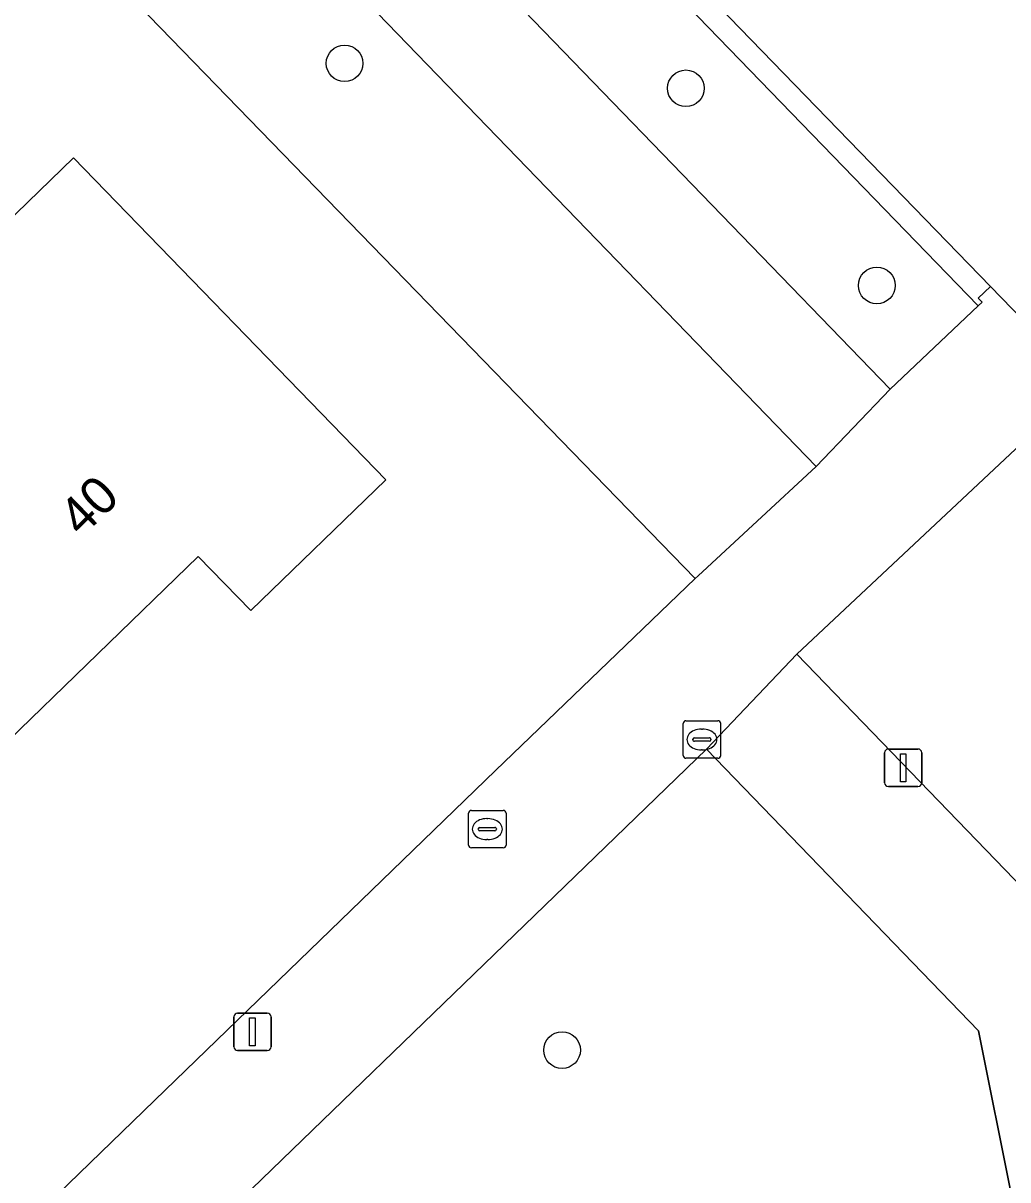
# Model space of a CAD drawing. Extents: x 157648 to 158502, y 379212 to 380938.
# Drawn here: x 158088.06 to 158114.34, y 380345.58 to 380376.46 of the extents above; entities that cross this region are included whole.
import ezdxf

# ---------------------------------------------------------------- set-up
doc = ezdxf.new("R2010")
doc.units = 0
for name, color, linetype in [('IMGEO_Boom', 7, 'Continuous'), ('IMGEO_Brandkraan', 7, 'Continuous'), ('IMGEO_Erf', 7, 'Continuous'), ('IMGEO_Groenvoorziening', 7, 'Continuous'), ('IMGEO_Kolk', 7, 'Continuous'), ('IMGEO_Lichtmast', 7, 'Continuous'), ('IMGEO_Pand', 7, 'Continuous'), ('IMGEO_Pand_nummerreeks', 7, 'Continuous'), ('IMGEO_Rijbaan_lokaal_open', 7, 'Continuous'), ('IMGEO_Voetpad_open', 7, 'Continuous')]:
    doc.layers.add(name, color=color, linetype=linetype)

msp = doc.modelspace()

# ---------------------------------------------------------------- linework, layer by layer
at = {"layer": 'IMGEO_Boom'}
for centre in [(158096.636, 380375.386), (158105.744, 380374.72), (158110.84, 380369.456), (158102.44, 380349.041)]:
    msp.add_circle(centre, 0.489, dxfattribs=at)
at = {"layer": 'IMGEO_Brandkraan'}
for p, q in [((158099.945, 380354.516), (158099.945, 380355.368)), ((158100.02, 380355.442), (158100.872, 380355.442)), ((158100.433, 380355.222), (158100.458, 380355.222)), ((158100.946, 380355.368), (158100.946, 380354.516)), ((158100.204, 380354.936), (158100.204, 380354.948)), ((158100.642, 380354.899), (158100.244, 380354.899)), ((158100.247, 380354.985), (158100.645, 380354.985)), ((158100.688, 380354.948), (158100.688, 380354.936)), ((158100.456, 380354.662), (158100.431, 380354.662)), ((158100.872, 380354.442), (158100.02, 380354.442))]:
    msp.add_line(p, q, dxfattribs=at)
for points in [[(158099.945, 380354.516), (158099.945, 380355.368)], [(158100.02, 380355.442), (158100.872, 380355.442)], [(158100.946, 380355.368), (158100.946, 380354.516)], [(158100.872, 380354.442), (158100.02, 380354.442)]]:
    msp.add_lwpolyline(points, dxfattribs=at)
for centre, radius, start, end in [((158100.022, 380355.366), 0.0765, 91.552, 178.448), ((158100.022, 380355.366), 0.0765, 91.552, 178.448), ((158100.87, 380355.366), 0.0765, 1.552, 88.448), ((158100.87, 380355.366), 0.0765, 1.552, 88.448), ((158100.244, 380354.945), 0.0403, 85.8775, 175.7526), ((158100.241, 380354.935), 0.0366, 178.938, 274.7102), ((158100.645, 380354.942), 0.043, 264.8664, 352.4533), ((158100.649, 380354.947), 0.0386, 1.7309, 96.639), ((158100.022, 380354.518), 0.0765, 181.552, 268.448), ((158100.022, 380354.518), 0.0765, 181.552, 268.448), ((158100.87, 380354.518), 0.0765, 271.552, 358.448), ((158100.87, 380354.518), 0.0765, 271.552, 358.448)]:
    msp.add_arc(centre, radius, start, end, dxfattribs=at)
for centre, major_axis, ratio, start_param, end_param in [((158100.432, 380354.942), (-0.387, 0.002), 0.722429, 4.712389, 7.853982), ((158100.457, 380354.942), (-0.39, 0.002), 0.717154, 1.570796, 4.712389)]:
    msp.add_ellipse(centre, major_axis=major_axis, ratio=ratio, start_param=start_param, end_param=end_param, dxfattribs=at)
at = {"layer": 'IMGEO_Erf'}
msp.add_lwpolyline([(158084.961, 380341.306), (158091.847, 380347.972), (158100.664, 380356.509), (158103.667, 380359.403), (158105.995, 380361.632), (158075.944, 380392.592)], dxfattribs=at)
msp.add_lwpolyline([(158087.367, 380357.019), (158085.835, 380358.598), (158083.703, 380356.53), (158076.024, 380364.445), (158075.857, 380364.617), (158078.684, 380367.359), (158081.127, 380364.84), (158089.399, 380372.864), (158097.735, 380364.271), (158094.134, 380360.778), (158092.731, 380362.224)], close=True, dxfattribs=at)
at = {"layer": 'IMGEO_Groenvoorziening'}
for points in [[(158075.944, 380392.592), (158105.995, 380361.632), (158106.073, 380361.706), (158109.224, 380364.626), (158090.592, 380383.892), (158090.472, 380384.897), (158077.313, 380398.639)], [(158118.813, 380363.445), (158115.965, 380366.418), (158108.705, 380359.612), (158116.783, 380351.251), (158125.643, 380353.888)]]:
    msp.add_lwpolyline(points, dxfattribs=at)
msp.add_lwpolyline([(158095.545, 380387.499), (158093.226, 380385.279), (158111.192, 380366.685), (158113.544, 380368.914)], close=True, dxfattribs=at)
at = {"layer": 'IMGEO_Kolk'}
for p, q in [((158105.671, 380356.908), (158105.671, 380357.76)), ((158105.746, 380357.834), (158106.598, 380357.834)), ((158106.672, 380357.76), (158106.672, 380356.908)), ((158105.973, 380357.377), (158106.371, 380357.377)), ((158106.159, 380357.614), (158106.184, 380357.614)), ((158105.93, 380357.328), (158105.93, 380357.34)), ((158106.368, 380357.291), (158105.97, 380357.291)), ((158106.182, 380357.054), (158106.157, 380357.054)), ((158106.414, 380357.34), (158106.414, 380357.328)), ((158106.598, 380356.834), (158105.746, 380356.834))]:
    msp.add_line(p, q, dxfattribs=at)
for points in [[(158105.671, 380356.908), (158105.671, 380357.76)], [(158105.746, 380357.834), (158106.598, 380357.834)], [(158106.672, 380357.76), (158106.672, 380356.908)], [(158106.598, 380356.834), (158105.746, 380356.834)]]:
    msp.add_lwpolyline(points, dxfattribs=at)
for centre, radius, start, end in [((158105.748, 380357.758), 0.0765, 91.552, 178.448), ((158105.748, 380357.758), 0.0765, 91.552, 178.448), ((158106.596, 380357.758), 0.0765, 1.552, 88.448), ((158106.596, 380357.758), 0.0765, 1.552, 88.448), ((158105.97, 380357.337), 0.0403, 85.8775, 175.7526), ((158106.375, 380357.339), 0.0386, 1.7309, 96.639), ((158105.967, 380357.327), 0.0366, 178.938, 274.7102), ((158106.371, 380357.334), 0.043, 264.8664, 352.4533), ((158105.748, 380356.91), 0.0765, 181.552, 268.448), ((158105.748, 380356.91), 0.0765, 181.552, 268.448), ((158106.596, 380356.91), 0.0765, 271.552, 358.448), ((158106.596, 380356.91), 0.0765, 271.552, 358.448)]:
    msp.add_arc(centre, radius, start, end, dxfattribs=at)
for centre, major_axis, ratio, start_param, end_param in [((158106.158, 380357.334), (-0.387, 0.002), 0.722429, 4.712389, 7.853982), ((158106.183, 380357.334), (-0.39, 0.002), 0.717154, 1.570796, 4.712389)]:
    msp.add_ellipse(centre, major_axis=major_axis, ratio=ratio, start_param=start_param, end_param=end_param, dxfattribs=at)
at = {"layer": 'IMGEO_Lichtmast'}
for p, q in [((158111.148, 380357.08), (158111.938, 380357.08)), ((158111.938, 380357.08), (158111.148, 380357.08)), ((158111.048, 380356.18), (158111.048, 380356.98)), ((158111.048, 380356.98), (158111.048, 380356.18)), ((158112.038, 380356.98), (158112.038, 380356.18)), ((158112.038, 380356.18), (158112.038, 380356.98)), ((158111.938, 380356.08), (158111.148, 380356.08)), ((158111.148, 380356.08), (158111.938, 380356.08)), ((158093.783, 380350.029), (158094.573, 380350.029)), ((158094.573, 380350.029), (158093.783, 380350.029)), ((158093.683, 380349.129), (158093.683, 380349.929)), ((158093.683, 380349.929), (158093.683, 380349.129)), ((158094.673, 380349.929), (158094.673, 380349.129)), ((158094.673, 380349.129), (158094.673, 380349.929)), ((158094.573, 380349.029), (158093.783, 380349.029)), ((158093.783, 380349.029), (158094.573, 380349.029))]:
    msp.add_line(p, q, dxfattribs=at)
for points in [[(158111.468, 380356.955), (158111.618, 380356.955), (158111.618, 380356.205), (158111.468, 380356.205), (158111.468, 380356.955)], [(158094.103, 380349.904), (158094.253, 380349.904), (158094.253, 380349.154), (158094.103, 380349.154), (158094.103, 380349.904)]]:
    msp.add_lwpolyline(points, dxfattribs=at)
for centre, start, end in [((158111.148, 380356.98), 90, 180), ((158111.148, 380356.98), 90, 180), ((158111.938, 380356.98), 0, 90), ((158111.938, 380356.98), 360, 90), ((158111.148, 380356.18), 180, 270), ((158111.148, 380356.18), 180, 270), ((158111.938, 380356.18), 270, 0), ((158111.938, 380356.18), 270, 0), ((158093.783, 380349.929), 90, 180), ((158093.783, 380349.929), 90, 180), ((158094.573, 380349.929), 0, 90), ((158094.573, 380349.929), 360, 90), ((158093.783, 380349.129), 180, 270), ((158093.783, 380349.129), 180, 270), ((158094.573, 380349.129), 270, 0), ((158094.573, 380349.129), 270, 0)]:
    msp.add_arc(centre, 0.1, start, end, dxfattribs=at)
at = {"layer": 'IMGEO_Pand'}
msp.add_lwpolyline([(158097.735, 380364.271), (158089.399, 380372.864), (158081.127, 380364.84), (158078.684, 380367.359), (158075.857, 380364.617), (158076.024, 380364.445), (158083.703, 380356.53), (158085.835, 380358.598), (158087.367, 380357.019), (158092.731, 380362.224), (158094.134, 380360.778)], close=True, dxfattribs=at)
at = {"layer": 'IMGEO_Rijbaan_lokaal_open'}
msp.add_lwpolyline([(158099.931, 380383.806), (158113.871, 380369.425), (158116.496, 380366.721), (158117.545, 380365.64), (158119.774, 380363.285)], dxfattribs=at)
at = {"layer": 'IMGEO_Voetpad_open'}
for points in [[(158073.063, 380528.837), (158074.678, 380515.405), (158076.753, 380498.285), (158084.325, 380435.852), (158086.631, 380416.924), (158086.681, 380416.507), (158087.42, 380410.342), (158087.71, 380407.928), (158090.083, 380388.142), (158090.472, 380384.897), (158090.592, 380383.892), (158109.224, 380364.626), (158111.192, 380366.685), (158093.226, 380385.279), (158095.545, 380387.499), (158113.544, 380368.914), (158113.647, 380369.012), (158113.548, 380369.117), (158113.871, 380369.425), (158099.931, 380383.806)], [(158088.76, 380340.112), (158106.293, 380357.072), (158108.705, 380359.612), (158115.965, 380366.418), (158116.081, 380366.527), (158116.182, 380366.423), (158116.496, 380366.721), (158113.871, 380369.425), (158113.548, 380369.117), (158113.647, 380369.012), (158113.544, 380368.914), (158111.192, 380366.685), (158109.224, 380364.626), (158106.073, 380361.706), (158105.995, 380361.632), (158103.667, 380359.403), (158100.664, 380356.509), (158091.847, 380347.972), (158084.961, 380341.306)], [(158126.221, 380354.07), (158125.643, 380353.888), (158116.783, 380351.251), (158108.705, 380359.612), (158106.293, 380357.072), (158113.553, 380349.557), (158115.35, 380340.589), (158115.735, 380338.668), (158126.396, 380340.804), (158129.341, 380341.394), (158128.189, 380347.292)]]:
    msp.add_lwpolyline(points, dxfattribs=at)
msp.add_lwpolyline([(158106.293, 380357.072), (158088.76, 380340.112), (158089.931, 380334.116), (158101.038, 380336.301), (158100.719, 380337.733), (158115.35, 380340.589), (158113.553, 380349.557)], close=True, dxfattribs=at)

# ---------------------------------------------------------------- texts
at = {"layer": 'IMGEO_Pand_nummerreeks'}
msp.add_text('40', height=1, rotation=44.1407, dxfattribs=at).set_placement((158089.616, 380362.712))

doc.saveas('drawing.dxf')
